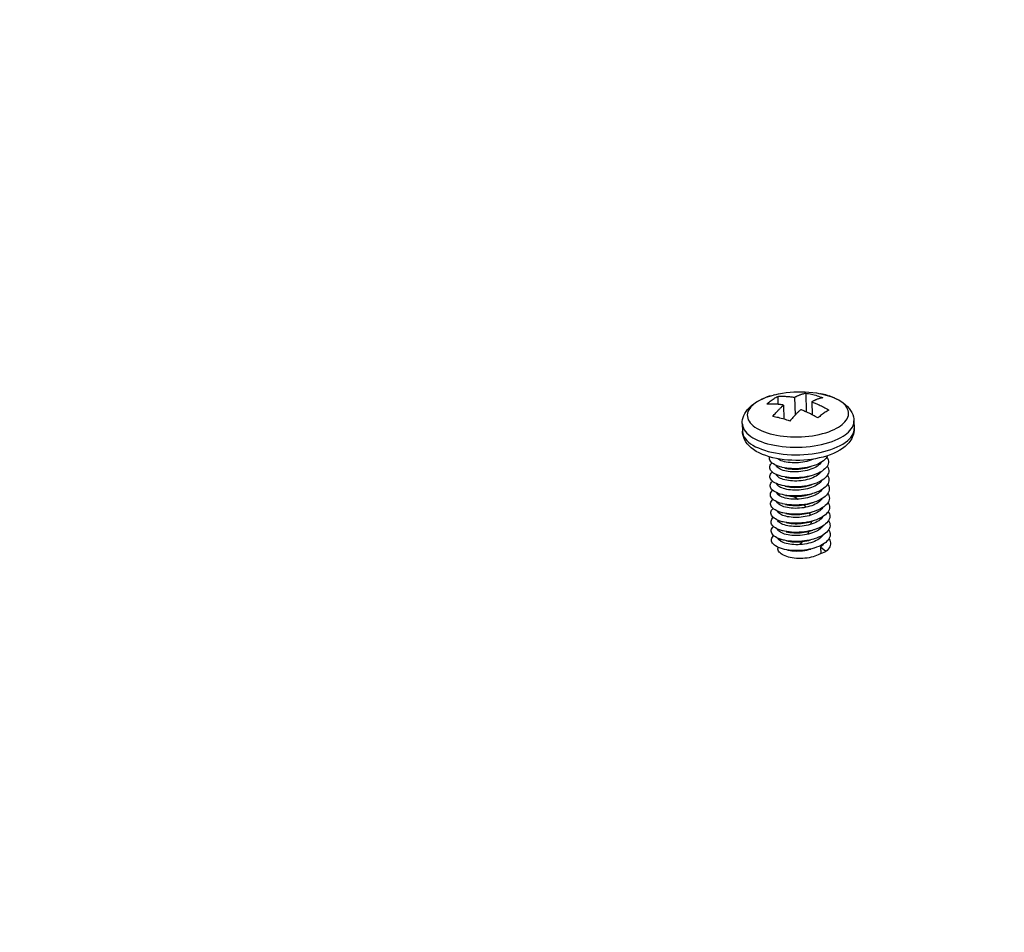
# Model space of a CAD drawing. Header units: millimetres. Extents: x 6 to 414, y 7 to 290.
# Tile 327 of 341: x 152.21 to 157.06, y 217.75 to 222.24. Entities that reach past the tile are written whole.
import ezdxf

# ---------------------------------------------------------------- set-up
doc = ezdxf.new("R2010")
doc.units = ezdxf.units.MM
doc.header["$LTSCALE"] = 23.1
doc.layers.get('0').update_dxf_attribs({"linetype": 'CONTINUOUS'})
for name, color, linetype in [('03_ALL_AXES', 7, 'CONTINUOUS'), ('09_ALL_ROUNDS', 7, 'CONTINUOUS'), ('20_ALL_FEATURES', 7, 'CONTINUOUS')]:
    doc.layers.add(name, color=color, linetype=linetype)
doc.styles.get("Standard").update_dxf_attribs({"font": 'txt', "width": 0.6})
doc.dimstyles.get("Standard").update_dxf_attribs({"dimtxt": 2.5, "dimasz": 1.8, "dimexe": 0.05, "dimexo": 0.0625, "dimtad": 1, "dimzin": 0, "dimdsep": 46, "dimtxsty": 'Standard', "dimblk": '_FILLED', "dimblk1": '_FILLED', "dimblk2": '_FILLED', "dimcen": 0.09, "dimadec": 0, "dimazin": 0, "dimtol": 1, "dimtp": 0.01, "dimtm": 0.01, "dimtfac": 1, "dimtofl": 0, "dimtmove": 0, "dimatfit": 3, "dimldrblk": '_FILLED', "dimfxl": 0, "dimtolj": 1, "dimtzin": 0, "dimarcsym": 0})

# ---------------------------------------------------------------- blocks, each defined once
blk = doc.blocks.new('_FILLED')
at = {"color": 0, "linetype": 'ByBlock'}
blk.add_solid([(0, 0), (-1, 0.2222), (-1, -0.2222)], dxfattribs=at)

msp = doc.modelspace()

# ---------------------------------------------------------------- linework, layer by layer
at = {"color": 40, "linetype": 'Continuous'}
msp.add_line((155.9425, 219.7335), (155.9423, 219.7354), dxfattribs=at)
for points in [[(155.9464, 219.9031), (155.9468, 219.9035), (155.9472, 219.904), (155.9475, 219.9044), (155.948, 219.9049), (155.9484, 219.9053), (155.9488, 219.9057), (155.9492, 219.9061), (155.9497, 219.9065), (155.9501, 219.9069), (155.9506, 219.9073), (155.951, 219.9076), (155.9514, 219.9079), (155.9519, 219.9082), (155.9523, 219.9086), (155.9528, 219.9088)], [(156.0214, 219.8963), (156.0225, 219.8956), (156.0235, 219.895), (156.0245, 219.8944), (156.0255, 219.8937), (156.0265, 219.8931), (156.0276, 219.8924), (156.0286, 219.8918), (156.0296, 219.8911), (156.0306, 219.8904), (156.0316, 219.8898), (156.0327, 219.889), (156.0338, 219.8882), (156.0349, 219.8875), (156.036, 219.8867), (156.0371, 219.8859), (156.0382, 219.8851), (156.0392, 219.8843), (156.0403, 219.8834), (156.0414, 219.8826)], [(156.0715, 219.8546), (156.0724, 219.8536), (156.0733, 219.8526), (156.0742, 219.8516), (156.075, 219.8506), (156.0759, 219.8496), (156.0767, 219.8486), (156.0775, 219.8476), (156.0783, 219.8466), (156.0791, 219.8456), (156.0799, 219.8446), (156.0806, 219.8436), (156.0814, 219.8426)], [(156.0978, 219.8153), (156.0982, 219.8143), (156.0986, 219.8133), (156.0991, 219.8123), (156.0995, 219.8113), (156.0999, 219.8102), (156.1003, 219.8092), (156.1006, 219.8083), (156.101, 219.8074), (156.1013, 219.8065), (156.1016, 219.8056), (156.1019, 219.8047), (156.1022, 219.8038), (156.1025, 219.8028)], [(156.1067, 219.7729), (156.1067, 219.7719), (156.1067, 219.7709), (156.1067, 219.7699), (156.1066, 219.7689), (156.1066, 219.7679), (156.1065, 219.7669), (156.1064, 219.7659), (156.1063, 219.7648), (156.1062, 219.7638), (156.1061, 219.7628), (156.106, 219.7618), (156.1059, 219.7608), (156.1058, 219.7597), (156.1056, 219.7587)], [(155.9591, 219.6742), (155.9587, 219.6751), (155.9582, 219.676), (155.9578, 219.6769), (155.9573, 219.6778), (155.9569, 219.6787), (155.9565, 219.6796), (155.9561, 219.6805), (155.9556, 219.6814), (155.9552, 219.6824), (155.9548, 219.6833), (155.9545, 219.6841), (155.9542, 219.6849), (155.9538, 219.6858), (155.9535, 219.6866)], [(156.0962, 219.7248), (156.0957, 219.7236), (156.0952, 219.7224), (156.0947, 219.7213), (156.0942, 219.7201), (156.0937, 219.719), (156.0932, 219.7179), (156.0927, 219.7167), (156.0922, 219.7156), (156.0916, 219.7145), (156.0911, 219.7135), (156.0906, 219.7124), (156.0901, 219.7113), (156.0895, 219.7103), (156.089, 219.7092)], [(156.065, 219.6741), (156.064, 219.673), (156.0631, 219.672), (156.0621, 219.671), (156.0612, 219.6699), (156.0602, 219.6689), (156.0592, 219.668), (156.0583, 219.667), (156.0573, 219.666), (156.0563, 219.6651), (156.0553, 219.6642), (156.0543, 219.6633), (156.0533, 219.6624), (156.0523, 219.6615), (156.0513, 219.6606), (156.0503, 219.6598), (156.0493, 219.659)]]:
    msp.add_lwpolyline(points, dxfattribs=at)
at = {"layer": '03_ALL_AXES', "color": 7, "linetype": 'Continuous'}
for p, q in [((156.318, 220.2676), (156.3189, 220.2304)), ((155.7682, 220.2546), (155.769, 220.2173)), ((155.9426, 219.6467), (155.9428, 219.6392))]:
    msp.add_line(p, q, dxfattribs=at)
msp.add_lwpolyline([(155.9277, 220.3966), (155.9467, 220.401), (155.9655, 220.4046), (155.9844, 220.4074), (156.0032, 220.4095), (156.0219, 220.411), (156.0405, 220.4117), (156.0592, 220.4118), (156.0777, 220.4112), (156.0962, 220.4099), (156.1148, 220.4079), (156.1333, 220.4053), (156.1519, 220.4019)], dxfattribs=at)
at = {"layer": '09_ALL_ROUNDS', "color": 7, "linetype": 'Continuous'}
for p, q in [((155.9276, 220.3966), (155.9211, 220.3949)), ((155.9277, 220.3966), (155.9276, 220.3966)), ((156.1916, 220.3918), (156.1786, 220.3957)), ((155.8327, 220.3564), (155.8251, 220.3507)), ((155.8949, 220.1181), (155.9126, 220.1138)), ((156.1655, 220.0899), (156.1472, 220.0855)), ((156.1833, 220.095), (156.1655, 220.0899)), ((156.2006, 220.1009), (156.1833, 220.095))]:
    msp.add_line(p, q, dxfattribs=at)
for points in [[(155.8251, 220.3526), (155.8389, 220.3616), (155.8538, 220.3698), (155.8697, 220.3773), (155.8864, 220.384), (155.9037, 220.3899), (155.9215, 220.395)], [(155.9056, 220.3905), (155.8909, 220.3856), (155.877, 220.3802), (155.864, 220.3745), (155.8522, 220.3685), (155.8418, 220.3624), (155.8327, 220.3564)], [(156.1519, 220.402), (156.1687, 220.3982), (156.1863, 220.3935), (156.2034, 220.388), (156.2197, 220.3818), (156.2353, 220.3747), (156.2499, 220.3668), (156.2633, 220.3582), (156.2753, 220.349), (156.2856, 220.3394), (156.2944, 220.3295), (156.3016, 220.3195), (156.3074, 220.3094), (156.3119, 220.2991), (156.3151, 220.2887), (156.3172, 220.2782), (156.318, 220.2676)], [(156.1786, 220.3957), (156.1631, 220.3996), (156.1519, 220.4019)], [(156.2516, 220.244), (156.2592, 220.2497), (156.2665, 220.2561), (156.2734, 220.2632), (156.2795, 220.2708), (156.2844, 220.2786), (156.288, 220.2866), (156.2903, 220.2946), (156.2914, 220.3026), (156.2911, 220.3106), (156.2895, 220.3186), (156.2866, 220.3265), (156.2825, 220.3342), (156.2771, 220.3417), (156.2705, 220.3491), (156.2627, 220.3561), (156.2537, 220.3629), (156.2436, 220.3694), (156.2325, 220.3755), (156.2203, 220.3812), (156.2072, 220.3865), (156.195, 220.3907)], [(155.7682, 220.2546), (155.7684, 220.2644), (155.7698, 220.2744), (155.7722, 220.2844), (155.7757, 220.2943), (155.7805, 220.3043), (155.7865, 220.3142), (155.794, 220.3242), (155.8029, 220.334), (155.8133, 220.3434), (155.8251, 220.3526)], [(155.8251, 220.3507), (155.8178, 220.3443), (155.8109, 220.3372), (155.8048, 220.3296), (155.7999, 220.3218), (155.7963, 220.3138), (155.794, 220.3058), (155.7929, 220.2978), (155.7932, 220.2898), (155.7948, 220.2818), (155.7977, 220.2739), (155.8018, 220.2662), (155.8072, 220.2587), (155.8138, 220.2513), (155.8216, 220.2443), (155.8306, 220.2375), (155.8407, 220.231), (155.8518, 220.2249), (155.864, 220.2192), (155.8771, 220.2139), (155.891, 220.2091), (155.9057, 220.2047), (155.9212, 220.2008), (155.9373, 220.1975), (155.9539, 220.1947), (155.971, 220.1925), (155.9885, 220.1908), (156.0062, 220.1897), (156.0242, 220.1891), (156.0422, 220.1892), (156.0602, 220.1898), (156.0782, 220.191), (156.0959, 220.1928), (156.1134, 220.1952), (156.1305, 220.1981), (156.1471, 220.2015), (156.1632, 220.2055), (156.1787, 220.2099), (156.1934, 220.2148), (156.2073, 220.2202), (156.2203, 220.2259), (156.2321, 220.2319), (156.2425, 220.2379), (156.2516, 220.244)], [(156.2741, 220.1991), (156.2825, 220.2054), (156.2905, 220.2124), (156.2982, 220.2203), (156.3049, 220.2286), (156.3102, 220.2372), (156.3142, 220.246), (156.3168, 220.2549), (156.318, 220.2638), (156.318, 220.2676)], [(155.7682, 220.2546), (155.7685, 220.2496), (155.7702, 220.2408), (155.7734, 220.2321), (155.778, 220.2236), (155.7839, 220.2153), (155.7912, 220.2072), (155.7998, 220.1994), (155.8097, 220.1919), (155.8208, 220.1848), (155.8331, 220.178), (155.8465, 220.1717), (155.861, 220.1659), (155.8764, 220.1606), (155.8926, 220.1557), (155.9097, 220.1515)], [(155.769, 220.2173), (155.7691, 220.2155), (155.7704, 220.2064), (155.7732, 220.1974), (155.7776, 220.1885), (155.7834, 220.1798), (155.7907, 220.1714), (155.7994, 220.1633), (155.8094, 220.1555), (155.8208, 220.1481), (155.8334, 220.1411), (155.8472, 220.1346), (155.8621, 220.1285), (155.8781, 220.1231), (155.8949, 220.1181)], [(155.9183, 220.0867), (155.9007, 220.0914), (155.8836, 220.0969), (155.8673, 220.1031), (155.8517, 220.1102), (155.8371, 220.1181), (155.8237, 220.1267), (155.8118, 220.1359), (155.8014, 220.1455), (155.7927, 220.1554), (155.7855, 220.1654), (155.7797, 220.1756), (155.7752, 220.1858), (155.7719, 220.1962), (155.7699, 220.2068), (155.769, 220.2173)], [(156.3189, 220.2304), (156.3186, 220.2205), (156.3173, 220.2105), (156.3149, 220.2006), (156.3113, 220.1906), (156.3066, 220.1806), (156.3005, 220.1707), (156.2931, 220.1607), (156.2841, 220.151), (156.2738, 220.1415), (156.2619, 220.1323)], [(156.275, 220.1618), (156.2855, 220.1699), (156.2946, 220.1783), (156.3024, 220.1869), (156.3087, 220.1958), (156.3135, 220.2048), (156.3168, 220.2139), (156.3186, 220.223), (156.3189, 220.2304)], [(156.1589, 220.1522), (156.1766, 220.1566), (156.1936, 220.1615), (156.2099, 220.1669), (156.2253, 220.1728), (156.2396, 220.1792), (156.2526, 220.1858), (156.264, 220.1924), (156.2741, 220.1991)], [(155.9097, 220.1515), (155.9274, 220.1478), (155.9457, 220.1447), (155.9646, 220.1422), (155.9839, 220.1404), (156.0035, 220.1392), (156.0232, 220.1386), (156.0431, 220.1386), (156.063, 220.1393), (156.0828, 220.1407), (156.1024, 220.1427), (156.1217, 220.1452), (156.1405, 220.1484), (156.1589, 220.1522)], [(156.1509, 220.1131), (156.1695, 220.1173), (156.1874, 220.1221)], [(156.1874, 220.1221), (156.2046, 220.1275), (156.2208, 220.1334), (156.236, 220.1399), (156.2502, 220.1468), (156.2632, 220.1541), (156.275, 220.1618)], [(156.2619, 220.1323), (156.2481, 220.1233), (156.2332, 220.1151), (156.2173, 220.1076), (156.2006, 220.1009)], [(155.9126, 220.1138), (155.931, 220.1101), (155.95, 220.107), (155.9696, 220.1045), (155.9896, 220.1028), (156.0099, 220.1017), (156.0304, 220.1013), (156.0509, 220.1016), (156.0715, 220.1025), (156.0918, 220.1042), (156.1119, 220.1065), (156.1316, 220.1095), (156.1509, 220.1131)], [(155.9549, 220.0795), (155.9364, 220.0827), (155.9183, 220.0867)], [(156.1472, 220.0855), (156.1286, 220.0817), (156.1096, 220.0787), (156.0903, 220.0764), (156.0709, 220.0748), (156.0513, 220.0738), (156.0318, 220.0736), (156.0123, 220.074), (155.9929, 220.0751), (155.9738, 220.077), (155.9549, 220.0795)]]:
    msp.add_lwpolyline(points, dxfattribs=at)
at = {"layer": '20_ALL_FEATURES', "color": 7, "linetype": 'Continuous'}
for p, q in [((155.9424, 220.3888), (155.9433, 220.3494)), ((156.026, 220.3842), (156.0281, 220.2965)), ((156.0806, 220.4047), (156.0828, 220.3123)), ((156.11, 220.3617), (156.1115, 220.2986)), ((155.9718, 220.3458), (155.9734, 220.2765)), ((155.9477, 220.0782), (155.9427, 220.0816)), ((156.1884, 220.0967), (156.188, 220.0957)), ((156.0959, 220.0401), (156.1074, 220.0435)), ((156.0969, 219.9953), (156.1084, 219.9987)), ((156.098, 219.9506), (156.1095, 219.954)), ((155.9654, 219.9053), (155.9549, 219.9081)), ((156.099, 219.9058), (156.1106, 219.9092)), ((155.9664, 219.8605), (155.965, 219.8609)), ((156.1001, 219.861), (156.1116, 219.8644)), ((155.9558, 219.8086), (155.9508, 219.8118)), ((155.9675, 219.8157), (155.9651, 219.8163)), ((156.1012, 219.8163), (156.1127, 219.8197)), ((156.1022, 219.7715), (156.1137, 219.7749)), ((156.1033, 219.7268), (156.1148, 219.7302)), ((156.1536, 219.647), (156.1544, 219.616)), ((156.1792, 219.6248), (156.1536, 219.647)), ((156.1544, 219.616), (156.1792, 219.6248))]:
    msp.add_line(p, q, dxfattribs=at)
for points in [[(155.8882, 220.3503), (155.8927, 220.3542), (155.8972, 220.358), (155.9017, 220.3617), (155.9062, 220.3652), (155.9107, 220.3686), (155.9152, 220.3719)], [(155.9152, 220.3719), (155.9198, 220.375), (155.9243, 220.378), (155.9288, 220.3809), (155.9333, 220.3837), (155.9379, 220.3863), (155.9424, 220.3888)], [(155.9424, 220.3888), (155.9487, 220.3891), (155.955, 220.3893), (155.9612, 220.3894), (155.9672, 220.3894), (155.9731, 220.3893), (155.9789, 220.3891), (155.9845, 220.3888), (155.9899, 220.3885), (155.9952, 220.3881), (156.0004, 220.3876), (156.0053, 220.3871), (156.0099, 220.3865), (156.0143, 220.386), (156.0185, 220.3854), (156.0224, 220.3848), (156.026, 220.3842)], [(156.026, 220.3842), (156.0281, 220.3854), (156.0302, 220.3865), (156.0323, 220.3876), (156.0344, 220.3886), (156.0365, 220.3896), (156.0386, 220.3906), (156.0407, 220.3916), (156.043, 220.3926), (156.0452, 220.3936), (156.0476, 220.3946), (156.0501, 220.3956), (156.0528, 220.3966), (156.0556, 220.3977), (156.0586, 220.3987), (156.0618, 220.3998), (156.0652, 220.4008), (156.0688, 220.4019), (156.0726, 220.4029), (156.0765, 220.4038), (156.0806, 220.4047)], [(156.0806, 220.4047), (156.0876, 220.4035), (156.0946, 220.4022), (156.1015, 220.4008), (156.1085, 220.3992), (156.1155, 220.3975), (156.1226, 220.3957), (156.1296, 220.3938), (156.1366, 220.3917), (156.1436, 220.3895), (156.1506, 220.3872), (156.1576, 220.3847), (156.1646, 220.3821)], [(156.1646, 220.3821), (156.1605, 220.3813), (156.1566, 220.3803), (156.1528, 220.3793), (156.1491, 220.3783), (156.1457, 220.3772), (156.1425, 220.3762), (156.1396, 220.3751), (156.1368, 220.3741), (156.1341, 220.373), (156.1316, 220.372), (156.1292, 220.371), (156.127, 220.37), (156.1248, 220.3691), (156.1226, 220.3681), (156.1205, 220.3671), (156.1184, 220.3661), (156.1163, 220.365), (156.1142, 220.3639), (156.1121, 220.3628), (156.11, 220.3617)], [(156.11, 220.3617), (156.1137, 220.3603), (156.1176, 220.3588), (156.1218, 220.3571), (156.1262, 220.3553), (156.1309, 220.3533), (156.1359, 220.3512), (156.141, 220.3489), (156.1463, 220.3465), (156.1517, 220.344), (156.1573, 220.3413), (156.163, 220.3384), (156.169, 220.3353), (156.1751, 220.3321), (156.1814, 220.3286), (156.1879, 220.325), (156.1944, 220.3212)], [(155.9718, 220.3458), (155.9681, 220.3464), (155.9642, 220.347), (155.96, 220.3475), (155.9556, 220.3481), (155.951, 220.3486), (155.9461, 220.3492), (155.941, 220.3496), (155.9357, 220.35), (155.9304, 220.3504), (155.9248, 220.3506), (155.9191, 220.3508), (155.9133, 220.351), (155.9072, 220.351), (155.901, 220.3509), (155.8947, 220.3507), (155.8882, 220.3503)], [(155.918, 220.2894), (155.922, 220.2942), (155.9259, 220.2988), (155.9296, 220.3032), (155.9332, 220.3072), (155.9365, 220.3109), (155.9396, 220.3144), (155.9426, 220.3175), (155.9453, 220.3204), (155.9479, 220.3231), (155.9504, 220.3256), (155.9527, 220.328), (155.955, 220.3302), (155.9571, 220.3323), (155.9593, 220.3343), (155.9613, 220.3363), (155.9634, 220.3382), (155.9655, 220.3402), (155.9676, 220.342), (155.9697, 220.3439), (155.9718, 220.3458)], [(156.0558, 220.3232), (156.0537, 220.3214), (156.0516, 220.3195), (156.0495, 220.3176), (156.0474, 220.3157), (156.0454, 220.3138), (156.0433, 220.3118), (156.0412, 220.3098), (156.039, 220.3076), (156.0367, 220.3054), (156.0344, 220.303), (156.0319, 220.3005), (156.0293, 220.2978), (156.0265, 220.2949), (156.0235, 220.2917), (156.0204, 220.2883), (156.0171, 220.2846), (156.0135, 220.2805), (156.0098, 220.2762), (156.006, 220.2716), (156.002, 220.2668)], [(156.115, 220.2967), (156.1091, 220.2998), (156.1032, 220.3027), (156.0976, 220.3055), (156.0921, 220.3081), (156.0867, 220.3105), (156.0816, 220.3128), (156.0766, 220.3149), (156.0719, 220.3169), (156.0675, 220.3187), (156.0633, 220.3204), (156.0594, 220.3219), (156.0558, 220.3232)], [(156.1944, 220.3212), (156.1899, 220.3187), (156.1854, 220.316), (156.1808, 220.3133), (156.1763, 220.3104), (156.1718, 220.3074), (156.1673, 220.3042)], [(155.974, 220.2764), (155.967, 220.2784), (155.9599, 220.2804), (155.9529, 220.2822), (155.9459, 220.2839), (155.9389, 220.2854), (155.9319, 220.2869), (155.925, 220.2882), (155.918, 220.2894)], [(156.002, 220.2668), (155.995, 220.2694), (155.988, 220.2718), (155.981, 220.2742), (155.974, 220.2764)], [(156.1402, 220.2827), (156.1338, 220.2865), (156.1274, 220.2901), (156.1212, 220.2935), (156.115, 220.2967)], [(156.1673, 220.3042), (156.1627, 220.301), (156.1582, 220.2976), (156.1537, 220.294), (156.1492, 220.2904), (156.1447, 220.2866), (156.1402, 220.2827)], [(155.9156, 220.0602), (155.9107, 220.0648), (155.9069, 220.0695), (155.9043, 220.0744), (155.9027, 220.0795), (155.9022, 220.0845), (155.9029, 220.0896), (155.9033, 220.0907)], [(156.1196, 220.0803), (156.1141, 220.0778), (156.1053, 220.0744), (156.096, 220.0714), (156.0862, 220.0687), (156.0761, 220.0664), (156.0659, 220.0646), (156.0554, 220.0631), (156.0449, 220.0621), (156.0343, 220.0616), (156.0238, 220.0614), (156.0134, 220.0617), (156.0033, 220.0625), (155.9936, 220.0636), (155.9844, 220.0652), (155.9758, 220.0671), (155.9677, 220.0694), (155.9603, 220.072), (155.9536, 220.075), (155.9477, 220.0782)], [(156.1679, 220.0719), (156.1604, 220.0665), (156.1521, 220.0613), (156.1428, 220.0566), (156.1329, 220.0522), (156.1222, 220.0481), (156.1108, 220.0445)], [(156.188, 220.0957), (156.1846, 220.0895), (156.18, 220.0834), (156.1745, 220.0775), (156.1679, 220.0719)], [(156.1848, 220.09), (156.1863, 220.088), (156.1895, 220.0819), (156.1916, 220.0757), (156.1926, 220.0694), (156.1925, 220.063), (156.1912, 220.0567), (156.1888, 220.0504)], [(155.9162, 220.0159), (155.9114, 220.0204), (155.9077, 220.0252), (155.9051, 220.0301), (155.9037, 220.0352), (155.9033, 220.0402), (155.9041, 220.0453), (155.9061, 220.0504), (155.9091, 220.0554), (155.9133, 220.0602), (155.9144, 220.0613)], [(155.9622, 220.0395), (155.9544, 220.0416), (155.9449, 220.0447), (155.9362, 220.0481), (155.9284, 220.0518), (155.9215, 220.0559), (155.9156, 220.0602)], [(155.9489, 220.0333), (155.944, 220.0367), (155.9399, 220.0404), (155.9367, 220.0441), (155.9345, 220.0481), (155.9342, 220.049)], [(156.131, 220.0409), (156.1234, 220.0368), (156.1151, 220.033), (156.1062, 220.0296), (156.0969, 220.0266), (156.0871, 220.0239), (156.077, 220.0216), (156.0666, 220.0198), (156.0561, 220.0183), (156.0455, 220.0173), (156.0349, 220.0168), (156.0244, 220.0167), (156.0142, 220.017), (156.0042, 220.0177), (155.9945, 220.0189), (155.9854, 220.0204), (155.9768, 220.0223), (155.9687, 220.0246), (155.9614, 220.0272), (155.9547, 220.0301), (155.9489, 220.0333)], [(156.1108, 220.0445), (156.0992, 220.0414), (156.0871, 220.0387), (156.0746, 220.0365), (156.0619, 220.0348), (156.0491, 220.0336), (156.0363, 220.0328), (156.0236, 220.0326), (156.011, 220.0329), (155.9987, 220.0337), (155.9868, 220.035), (155.9754, 220.0368), (155.9646, 220.039), (155.9622, 220.0395)], [(155.9775, 220.0358), (155.9852, 220.0341), (155.9943, 220.0326), (156.004, 220.0315), (156.0141, 220.0307), (156.0245, 220.0304), (156.0351, 220.0305), (156.0456, 220.0311), (156.0561, 220.0321), (156.0666, 220.0335), (156.0769, 220.0354), (156.087, 220.0377), (156.0959, 220.0401)], [(156.1684, 220.0266), (156.1608, 220.0212), (156.1523, 220.0161), (156.143, 220.0114), (156.133, 220.007), (156.1223, 220.003), (156.1119, 219.9997)], [(156.1441, 220.0499), (156.1379, 220.0453), (156.131, 220.0409)], [(156.157, 220.0644), (156.1538, 220.0597), (156.1494, 220.0547), (156.1441, 220.0499)], [(156.158, 220.0196), (156.1549, 220.015), (156.1504, 220.01), (156.1451, 220.0051)], [(156.1888, 220.0504), (156.1852, 220.0442), (156.1806, 220.0381), (156.175, 220.0323), (156.1684, 220.0266)], [(156.1859, 220.0453), (156.1877, 220.0427), (156.1908, 220.0366), (156.1928, 220.0304), (156.1937, 220.024), (156.1935, 220.0177), (156.1921, 220.0113), (156.1896, 220.0051)], [(155.9168, 219.9715), (155.9121, 219.9761), (155.9085, 219.9809), (155.906, 219.9858), (155.9046, 219.9909), (155.9044, 219.9959), (155.9053, 220.001), (155.9074, 220.0061), (155.9105, 220.0111), (155.9147, 220.0159), (155.9155, 220.0165)], [(155.923, 219.9228), (155.9173, 219.9272), (155.9128, 219.9318), (155.9093, 219.9366), (155.9069, 219.9415), (155.9056, 219.9466), (155.9055, 219.9516), (155.9065, 219.9567), (155.9087, 219.9618), (155.9119, 219.9667), (155.9162, 219.9716), (155.9165, 219.9718)], [(155.9632, 219.9948), (155.9545, 219.9971), (155.9451, 220.0002), (155.9365, 220.0036), (155.9288, 220.0074), (155.922, 220.0115), (155.9162, 220.0159)], [(155.9643, 219.95), (155.9547, 219.9526), (155.9453, 219.9557), (155.9368, 219.9592), (155.9292, 219.963), (155.9225, 219.9671), (155.9168, 219.9715)], [(155.9502, 219.9884), (155.9452, 219.9919), (155.941, 219.9955), (155.9378, 219.9993), (155.9356, 220.0032), (155.9353, 220.0042)], [(156.1321, 219.9961), (156.1243, 219.992), (156.116, 219.9882), (156.1071, 219.9848), (156.0977, 219.9817), (156.088, 219.9791), (156.078, 219.9768), (156.0677, 219.975), (156.0572, 219.9736), (156.0466, 219.9726), (156.0361, 219.972), (156.0257, 219.9719), (156.0154, 219.9722), (156.0055, 219.9729), (155.9958, 219.9741), (155.9867, 219.9756), (155.9782, 219.9775), (155.9702, 219.9797), (155.9628, 219.9823), (155.9561, 219.9852), (155.9502, 219.9884)], [(156.1119, 219.9997), (156.0992, 219.9964), (156.087, 219.9937), (156.0745, 219.9915), (156.0618, 219.9899), (156.049, 219.9887), (156.0362, 219.988), (156.0235, 219.9879), (156.0109, 219.9882), (155.9987, 219.9891), (155.9868, 219.9904), (155.9755, 219.9922), (155.9647, 219.9944), (155.9632, 219.9948)], [(155.9785, 219.9911), (155.9861, 219.9894), (155.9953, 219.9879), (156.0049, 219.9867), (156.0149, 219.986), (156.0252, 219.9857), (156.0356, 219.9858), (156.0462, 219.9863), (156.0569, 219.9873), (156.0674, 219.9887), (156.0777, 219.9906), (156.0878, 219.9929), (156.0969, 219.9953)], [(156.1688, 219.9813), (156.1611, 219.976), (156.1526, 219.9709), (156.1432, 219.9662), (156.1331, 219.9619), (156.1223, 219.9579), (156.1129, 219.955)], [(156.1451, 220.0051), (156.139, 220.0005), (156.1321, 219.9961)], [(156.1591, 219.9748), (156.1589, 219.9745), (156.1555, 219.9696), (156.1512, 219.9649), (156.1462, 219.9604)], [(156.1896, 220.0051), (156.1859, 219.9989), (156.1812, 219.9928), (156.1755, 219.987), (156.1688, 219.9813)], [(156.1869, 220.0006), (156.1891, 219.9974), (156.1921, 219.9913), (156.194, 219.985), (156.1948, 219.9787), (156.1944, 219.9723), (156.1929, 219.966), (156.1903, 219.9597)], [(155.9235, 219.8784), (155.9179, 219.8828), (155.9135, 219.8875), (155.9101, 219.8923), (155.9078, 219.8972), (155.9066, 219.9023), (155.9066, 219.9073), (155.9077, 219.9124), (155.91, 219.9175), (155.9133, 219.9224), (155.9175, 219.927)], [(155.9549, 219.9081), (155.9456, 219.9113), (155.9371, 219.9148), (155.9296, 219.9186), (155.923, 219.9228)], [(155.9508, 219.9439), (155.9459, 219.9474), (155.9418, 219.951), (155.9387, 219.9548), (155.9365, 219.9587), (155.9363, 219.9595)], [(156.1332, 219.9514), (156.1256, 219.9474), (156.1174, 219.9436), (156.1086, 219.9402), (156.0993, 219.9371), (156.0895, 219.9344), (156.0794, 219.9321), (156.0691, 219.9303), (156.0585, 219.9288), (156.0478, 219.9278), (156.0369, 219.9273), (156.0262, 219.9271), (156.0157, 219.9275), (156.0056, 219.9283), (155.9959, 219.9295), (155.9869, 219.931), (155.9783, 219.933), (155.9704, 219.9352), (155.9631, 219.9379), (155.9565, 219.9408), (155.9508, 219.9439)], [(156.1129, 219.955), (156.111, 219.9544), (156.0992, 219.9513), (156.087, 219.9487), (156.0744, 219.9466), (156.0617, 219.945), (156.0489, 219.9439), (156.0361, 219.9433), (156.0234, 219.9431), (156.0109, 219.9435), (155.9987, 219.9444), (155.9868, 219.9458), (155.9755, 219.9476), (155.9643, 219.95)], [(155.9796, 219.9463), (155.9875, 219.9446), (155.9966, 219.9431), (156.0062, 219.9419), (156.0162, 219.9412), (156.0264, 219.9409), (156.0368, 219.941), (156.0474, 219.9416), (156.0579, 219.9426), (156.0684, 219.944), (156.0787, 219.9458), (156.0887, 219.9481), (156.098, 219.9506)], [(156.1692, 219.9361), (156.1614, 219.9308), (156.1528, 219.9257), (156.1434, 219.921), (156.1332, 219.9167), (156.1224, 219.9128), (156.114, 219.9102)], [(156.1462, 219.9604), (156.1401, 219.9558), (156.1332, 219.9514)], [(156.1601, 219.93), (156.157, 219.9254), (156.1526, 219.9204), (156.1473, 219.9156)], [(156.1903, 219.9597), (156.1866, 219.9536), (156.1818, 219.9475), (156.176, 219.9417), (156.1692, 219.9361)], [(156.188, 219.9558), (156.1905, 219.9521), (156.1934, 219.946), (156.1952, 219.9397), (156.1959, 219.9334), (156.1954, 219.927), (156.1938, 219.9207), (156.1911, 219.9144)], [(155.924, 219.834), (155.9186, 219.8385), (155.9142, 219.8431), (155.9109, 219.848), (155.9087, 219.8529), (155.9076, 219.858), (155.9077, 219.8631), (155.9089, 219.8681), (155.9113, 219.8732), (155.9147, 219.8781), (155.9186, 219.8823)], [(155.965, 219.8609), (155.9551, 219.8636), (155.9459, 219.8668), (155.9375, 219.8704), (155.93, 219.8742), (155.9235, 219.8784)], [(155.9521, 219.899), (155.9472, 219.9024), (155.9431, 219.9061), (155.9399, 219.9098), (155.9377, 219.9137), (155.9374, 219.9147)], [(156.1343, 219.9067), (156.1266, 219.9026), (156.1183, 219.8987), (156.1093, 219.8953), (156.0997, 219.8922), (156.0899, 219.8895), (156.0797, 219.8872), (156.0694, 219.8854), (156.0589, 219.884), (156.0482, 219.883), (156.0376, 219.8825), (156.0271, 219.8824), (156.0168, 219.8827), (156.0069, 219.8835), (155.9974, 219.8846), (155.9883, 219.8862), (155.9798, 219.8881), (155.9718, 219.8904), (155.9645, 219.893), (155.9579, 219.8959), (155.9521, 219.899)], [(156.114, 219.9102), (156.111, 219.9093), (156.0991, 219.9063), (156.0869, 219.9038), (156.0743, 219.9017), (156.0616, 219.9001), (156.0488, 219.899), (156.036, 219.8985), (156.0233, 219.8984), (156.0108, 219.8988), (155.9986, 219.8998), (155.9869, 219.9012), (155.9756, 219.9031), (155.9654, 219.9053)], [(155.9806, 219.9015), (155.9876, 219.9), (155.9967, 219.8984), (156.0063, 219.8973), (156.0164, 219.8965), (156.0269, 219.8961), (156.0377, 219.8962), (156.0485, 219.8968), (156.0593, 219.8978), (156.0698, 219.8993), (156.0801, 219.9011), (156.0902, 219.9034), (156.099, 219.9058)], [(156.1696, 219.8908), (156.1617, 219.8855), (156.153, 219.8805), (156.1435, 219.8759), (156.1333, 219.8716), (156.1224, 219.8677), (156.115, 219.8654)], [(156.1473, 219.9156), (156.1412, 219.911), (156.1343, 219.9067)], [(156.1611, 219.8852), (156.158, 219.8806), (156.1536, 219.8756), (156.1483, 219.8708)], [(156.1911, 219.9144), (156.1873, 219.9082), (156.1824, 219.9022), (156.1765, 219.8964), (156.1696, 219.8908)], [(156.189, 219.9111), (156.1918, 219.9068), (156.1947, 219.9006), (156.1964, 219.8944), (156.1969, 219.888), (156.1964, 219.8817), (156.1947, 219.8753), (156.1919, 219.8691)], [(155.9245, 219.7897), (155.9192, 219.7941), (155.9149, 219.7988), (155.9117, 219.8036), (155.9096, 219.8086), (155.9087, 219.8137), (155.9088, 219.8188), (155.9102, 219.8238), (155.9126, 219.8289), (155.9162, 219.8338), (155.9197, 219.8375)], [(155.9651, 219.8163), (155.9552, 219.8191), (155.9461, 219.8224), (155.9378, 219.8259), (155.9304, 219.8298), (155.924, 219.834)], [(155.9531, 219.8543), (155.9481, 219.8578), (155.944, 219.8615), (155.9408, 219.8653), (155.9387, 219.8692), (155.9384, 219.87)], [(156.1353, 219.8619), (156.1277, 219.8578), (156.1195, 219.854), (156.1107, 219.8506), (156.1014, 219.8476), (156.0916, 219.8449), (156.0816, 219.8426), (156.0713, 219.8408), (156.0608, 219.8393), (156.0503, 219.8383), (156.0397, 219.8378), (156.0293, 219.8376), (156.0191, 219.8379), (156.009, 219.8386), (155.9994, 219.8397), (155.9902, 219.8413), (155.9816, 219.8431), (155.9734, 219.8454), (155.9659, 219.8481), (155.9591, 219.851), (155.9531, 219.8543)], [(156.115, 219.8654), (156.111, 219.8643), (156.0991, 219.8613), (156.0868, 219.8588), (156.0743, 219.8568), (156.0615, 219.8552), (156.0487, 219.8542), (156.0359, 219.8537), (156.0232, 219.8537), (156.0107, 219.8541), (155.9986, 219.8551), (155.9869, 219.8566), (155.9756, 219.8585), (155.9664, 219.8605)], [(155.9817, 219.8568), (155.9891, 219.8552), (155.9981, 219.8536), (156.0077, 219.8525), (156.0176, 219.8517), (156.0278, 219.8514), (156.0383, 219.8515), (156.049, 219.852), (156.0596, 219.853), (156.0701, 219.8544), (156.0804, 219.8562), (156.0906, 219.8585), (156.1001, 219.861)], [(156.17, 219.8456), (156.162, 219.8403), (156.1533, 219.8353), (156.1437, 219.8307), (156.1334, 219.8265), (156.1225, 219.8226), (156.1161, 219.8207)], [(156.1483, 219.8708), (156.1422, 219.8662), (156.1353, 219.8619)], [(156.1494, 219.8261), (156.1436, 219.8217), (156.1372, 219.8176)], [(156.1622, 219.8404), (156.1591, 219.8359), (156.1547, 219.8309), (156.1494, 219.8261)], [(156.1919, 219.8691), (156.1879, 219.8629), (156.183, 219.8569), (156.1769, 219.8511), (156.17, 219.8456)], [(156.1901, 219.8663), (156.1932, 219.8615), (156.1959, 219.8553), (156.1975, 219.849), (156.198, 219.8427), (156.1973, 219.8363), (156.1955, 219.83), (156.1926, 219.8237)], [(155.925, 219.7453), (155.9198, 219.7498), (155.9156, 219.7545), (155.9125, 219.7593), (155.9105, 219.7643), (155.9097, 219.7694), (155.91, 219.7745), (155.9114, 219.7795), (155.9139, 219.7846), (155.9176, 219.7895), (155.9208, 219.7927)], [(155.9686, 219.771), (155.9653, 219.7718), (155.9554, 219.7747), (155.9464, 219.7779), (155.9382, 219.7815), (155.9309, 219.7854), (155.9245, 219.7897)], [(155.9508, 219.8118), (155.9467, 219.8151), (155.9433, 219.8186), (155.9408, 219.8223), (155.9395, 219.8252)], [(155.9556, 219.7646), (155.9506, 219.768), (155.9464, 219.7716), (155.9432, 219.7753), (155.941, 219.7792), (155.9406, 219.7805)], [(156.1372, 219.8176), (156.1301, 219.8137), (156.1224, 219.8101), (156.1143, 219.8068), (156.1056, 219.8038), (156.0966, 219.8011), (156.0872, 219.7988), (156.0776, 219.7969), (156.0678, 219.7953), (156.0579, 219.7941), (156.0479, 219.7933), (156.0378, 219.7929), (156.0278, 219.7929), (156.018, 219.7933), (156.0085, 219.794), (155.9994, 219.7951), (155.9908, 219.7966), (155.9826, 219.7984), (155.975, 219.8005), (155.9679, 219.803), (155.9615, 219.8057), (155.9558, 219.8086)], [(156.1161, 219.8207), (156.111, 219.8192), (156.0991, 219.8163), (156.0867, 219.8138), (156.0742, 219.8118), (156.0614, 219.8104), (156.0486, 219.8094), (156.0358, 219.8089), (156.0231, 219.8089), (156.0107, 219.8094), (155.9986, 219.8105), (155.9869, 219.812), (155.9757, 219.8139), (155.9675, 219.8157)], [(155.9828, 219.812), (155.991, 219.8102), (156.0001, 219.8087), (156.0098, 219.8076), (156.0198, 219.8069), (156.03, 219.8066), (156.0405, 219.8067), (156.051, 219.8073), (156.0616, 219.8083), (156.072, 219.8098), (156.0823, 219.8116), (156.0924, 219.8139), (156.1012, 219.8163)], [(156.1703, 219.8003), (156.1623, 219.7951), (156.1535, 219.7901), (156.1438, 219.7856), (156.1335, 219.7813), (156.1225, 219.7776), (156.1172, 219.7759)], [(156.1504, 219.7813), (156.1443, 219.7767), (156.1373, 219.7723)], [(156.1633, 219.7957), (156.1602, 219.7912), (156.1558, 219.7862), (156.1504, 219.7813)], [(156.1926, 219.8237), (156.1886, 219.8176), (156.1835, 219.8116), (156.1774, 219.8059), (156.1703, 219.8003)], [(156.1933, 219.7784), (156.1892, 219.7723), (156.1841, 219.7663), (156.1779, 219.7606), (156.1707, 219.7551)], [(156.1912, 219.8216), (156.1946, 219.8162), (156.1972, 219.81), (156.1987, 219.8037), (156.199, 219.7973), (156.1983, 219.791), (156.1964, 219.7847), (156.1933, 219.7784)], [(155.9256, 219.7009), (155.9204, 219.7054), (155.9164, 219.7101), (155.9134, 219.715), (155.9115, 219.72), (155.9107, 219.7251), (155.9111, 219.7302), (155.9126, 219.7352), (155.9153, 219.7403), (155.919, 219.7452), (155.9219, 219.748)], [(155.9467, 219.7335), (155.9385, 219.7371), (155.9313, 219.741), (155.925, 219.7453)], [(155.9565, 219.7199), (155.9514, 219.7234), (155.9472, 219.7271), (155.9441, 219.7309), (155.9419, 219.7348), (155.9416, 219.7357)], [(155.9696, 219.7262), (155.9654, 219.7273), (155.9557, 219.7302), (155.9467, 219.7335)], [(156.1373, 219.7723), (156.1296, 219.7682), (156.1212, 219.7644), (156.1122, 219.7609), (156.1028, 219.7578), (156.093, 219.7552), (156.083, 219.753), (156.0727, 219.7511), (156.0623, 219.7497), (156.0517, 219.7488), (156.0412, 219.7482), (156.0308, 219.7481), (156.0206, 219.7484), (156.0106, 219.7491), (156.001, 219.7503), (155.9919, 219.7518), (155.9834, 219.7537), (155.9754, 219.756), (155.9681, 219.7585), (155.9615, 219.7614), (155.9556, 219.7646)], [(156.1172, 219.7759), (156.111, 219.7742), (156.099, 219.7713), (156.0867, 219.7689), (156.0741, 219.7669), (156.0613, 219.7655), (156.0485, 219.7645), (156.0357, 219.7641), (156.023, 219.7642), (156.0106, 219.7648), (155.9986, 219.7658), (155.9869, 219.7674), (155.9758, 219.7694), (155.9686, 219.771)], [(156.1182, 219.7312), (156.111, 219.7292), (156.099, 219.7263), (156.0866, 219.7239), (156.074, 219.722), (156.0612, 219.7206), (156.0484, 219.7197), (156.0356, 219.7193), (156.023, 219.7195), (156.0106, 219.7201), (155.9985, 219.7212), (155.9869, 219.7228), (155.9759, 219.7248), (155.9696, 219.7262)], [(155.9838, 219.7673), (155.9915, 219.7656), (156.0001, 219.7641), (156.0092, 219.763), (156.0187, 219.7622), (156.0285, 219.7619), (156.0385, 219.7619), (156.0486, 219.7623), (156.0586, 219.7631), (156.0686, 219.7643), (156.0783, 219.7659), (156.0879, 219.7678), (156.0973, 219.7701), (156.1022, 219.7715)], [(156.1707, 219.7551), (156.1626, 219.7498), (156.1537, 219.7449), (156.144, 219.7404), (156.1336, 219.7362), (156.1225, 219.7325), (156.1182, 219.7312)], [(156.1515, 219.7366), (156.1454, 219.7319), (156.1385, 219.7276)], [(156.1644, 219.751), (156.1613, 219.7464), (156.1568, 219.7414), (156.1515, 219.7366)], [(156.1941, 219.7331), (156.1899, 219.727), (156.1846, 219.721), (156.1783, 219.7153), (156.1711, 219.7098)], [(156.1923, 219.7769), (156.1959, 219.7708), (156.1984, 219.7646), (156.1998, 219.7584), (156.2001, 219.752), (156.1992, 219.7457), (156.1972, 219.7393), (156.1941, 219.7331)], [(156.1934, 219.7321), (156.1937, 219.7316), (156.1972, 219.7255), (156.1997, 219.7193), (156.201, 219.713), (156.2011, 219.7067), (156.2001, 219.7003), (156.198, 219.694), (156.1948, 219.6878)], [(155.9472, 219.6446), (155.9393, 219.6483), (155.9322, 219.6523), (155.9261, 219.6566), (155.9211, 219.6611), (155.9171, 219.6658), (155.9142, 219.6707), (155.9124, 219.6757), (155.9118, 219.6808), (155.9123, 219.6859), (155.9139, 219.6909), (155.9167, 219.6959), (155.9205, 219.7008), (155.923, 219.7032)], [(155.9707, 219.6815), (155.9656, 219.6828), (155.9559, 219.6857), (155.947, 219.689), (155.9389, 219.6927), (155.9318, 219.6967), (155.9256, 219.7009)], [(156.1526, 219.6918), (156.1465, 219.6872), (156.1396, 219.6829), (156.132, 219.6788), (156.1238, 219.675), (156.1149, 219.6716), (156.1054, 219.6685), (156.0956, 219.6658), (156.0855, 219.6635), (156.0751, 219.6617), (156.0646, 219.6602), (156.0539, 219.6592), (156.0431, 219.6587), (156.0325, 219.6586), (156.0221, 219.6589), (156.0121, 219.6597), (156.0025, 219.6609), (155.9935, 219.6624), (155.9849, 219.6643), (155.9769, 219.6666), (155.9696, 219.6692), (155.963, 219.6721), (155.9573, 219.6753), (155.9523, 219.6787), (155.9483, 219.6824), (155.9451, 219.6861), (155.9429, 219.69), (155.9426, 219.691)], [(156.1385, 219.7276), (156.1308, 219.7235), (156.1225, 219.7197), (156.1137, 219.7163), (156.1044, 219.7133), (156.0947, 219.7106), (156.0846, 219.7083), (156.0743, 219.7065), (156.0639, 219.705), (156.0533, 219.704), (156.0427, 219.7035), (156.0323, 219.7033), (156.0221, 219.7036), (156.0121, 219.7043), (156.0024, 219.7055), (155.9933, 219.707), (155.9847, 219.7089), (155.9767, 219.7111), (155.9692, 219.7137), (155.9624, 219.7167), (155.9565, 219.7199)], [(156.1193, 219.6864), (156.111, 219.6841), (156.0989, 219.6813), (156.0865, 219.679), (156.0739, 219.6771), (156.0611, 219.6758), (156.0483, 219.6749), (156.0355, 219.6746), (156.0229, 219.6747), (156.0105, 219.6754), (155.9985, 219.6765), (155.987, 219.6782), (155.9759, 219.6803), (155.9707, 219.6815)], [(155.9849, 219.7225), (155.9927, 219.7208), (156.0018, 219.7193), (156.0114, 219.7181), (156.0213, 219.7174), (156.0315, 219.7171), (156.0419, 219.7172), (156.0524, 219.7178), (156.063, 219.7187), (156.0734, 219.7201), (156.0837, 219.722), (156.0937, 219.7242), (156.1033, 219.7268)], [(155.9859, 219.6777), (155.9941, 219.676), (156.0032, 219.6745), (156.0128, 219.6733), (156.0228, 219.6726), (156.033, 219.6723), (156.0434, 219.6725), (156.054, 219.673), (156.0646, 219.674), (156.0751, 219.6755), (156.0854, 219.6773), (156.0954, 219.6796), (156.1043, 219.682)], [(156.1711, 219.7098), (156.1629, 219.7046), (156.1539, 219.6998), (156.1441, 219.6952), (156.1337, 219.6911), (156.1226, 219.6874), (156.1193, 219.6864)], [(156.1948, 219.6878), (156.1905, 219.6817), (156.1851, 219.6758), (156.1788, 219.67), (156.1714, 219.6646), (156.1632, 219.6594), (156.1541, 219.6546), (156.1443, 219.6501), (156.1337, 219.646), (156.1226, 219.6423), (156.1204, 219.6416)], [(156.1655, 219.7063), (156.1623, 219.7017), (156.1579, 219.6966), (156.1526, 219.6918)], [(156.1944, 219.6872), (156.1951, 219.6863), (156.1986, 219.6802), (156.2009, 219.674), (156.2021, 219.6677), (156.2021, 219.6613), (156.201, 219.655), (156.1988, 219.6487), (156.1955, 219.6425), (156.1911, 219.6364), (156.1856, 219.6305), (156.1792, 219.6248)], [(156.1544, 219.616), (156.1482, 219.612), (156.1413, 219.6083), (156.1336, 219.6049), (156.1253, 219.6018), (156.1164, 219.599), (156.1071, 219.5966), (156.0973, 219.5946), (156.0871, 219.593), (156.0768, 219.5918), (156.0662, 219.5911), (156.0556, 219.5907), (156.045, 219.5908), (156.0345, 219.5914), (156.0242, 219.5923), (156.0142, 219.5937), (156.0046, 219.5955), (155.9954, 219.5977), (155.9868, 219.6003), (155.9787, 219.6033), (155.9713, 219.6065), (155.9647, 219.6101), (155.9589, 219.6139), (155.9539, 219.618), (155.9498, 219.6223), (155.9466, 219.6268), (155.9444, 219.6313), (155.9431, 219.636), (155.9428, 219.6392)], [(155.9717, 219.6367), (155.9657, 219.6383), (155.9561, 219.6412), (155.9472, 219.6446)], [(156.1204, 219.6416), (156.1109, 219.6391), (156.0989, 219.6363), (156.0864, 219.634), (156.0738, 219.6322), (156.061, 219.6309), (156.0482, 219.6301), (156.0354, 219.6298), (156.0228, 219.63), (156.0105, 219.6307), (155.9985, 219.6319), (155.987, 219.6336), (155.976, 219.6357), (155.9717, 219.6367)], [(155.987, 219.633), (155.9942, 219.6314), (156.0033, 219.6298), (156.0128, 219.6287), (156.0228, 219.6279), (156.0332, 219.6276), (156.0438, 219.6277), (156.0546, 219.6282), (156.0653, 219.6292), (156.0759, 219.6307), (156.0862, 219.6325), (156.0963, 219.6348), (156.1054, 219.6372)], [(156.1665, 219.6615), (156.1634, 219.6569), (156.1589, 219.6519), (156.1536, 219.647)]]:
    msp.add_lwpolyline(points, dxfattribs=at)

# ---------------------------------------------------------------- leaders
at = {"color": 2, "linetype": 'Continuous'}
msp.add_leader([(145.2482, 193.259), (202.0847, 229.8032)], dimstyle='Standard', override={"dimtad": 0}, dxfattribs=at)

doc.saveas('drawing.dxf')
